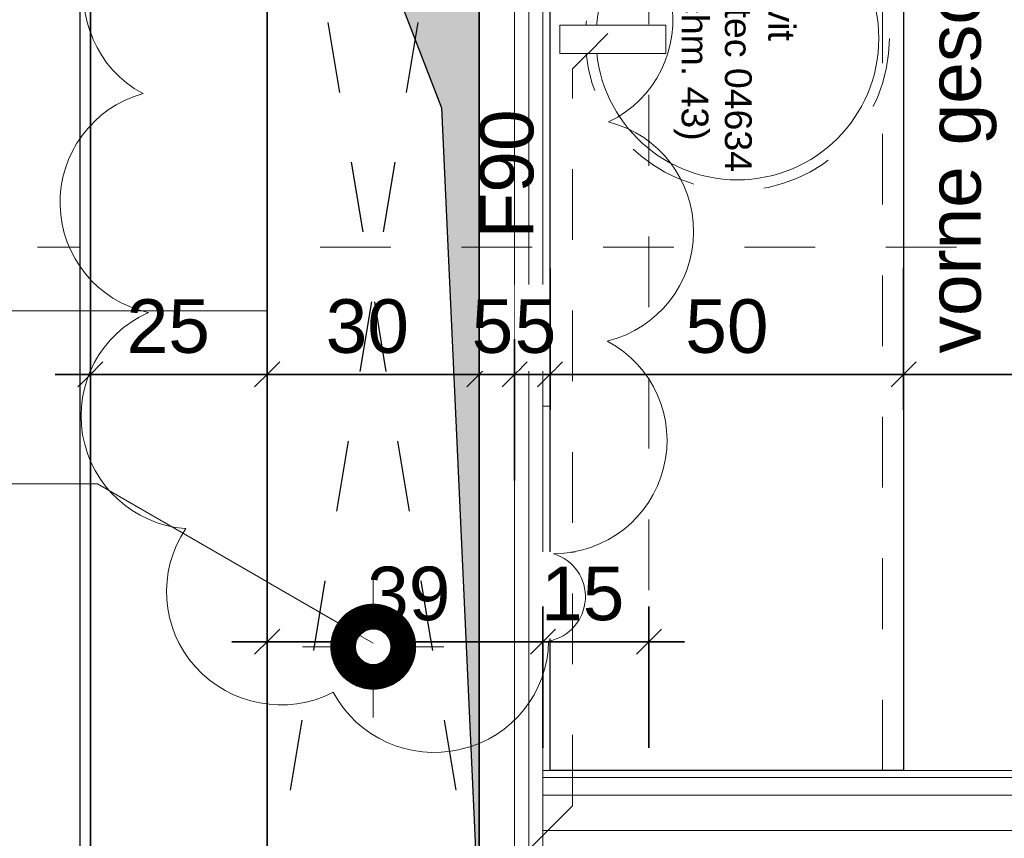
# Model space of a CAD drawing. Header units: metres. Extents: x -13 to 93, y -119 to 25.
# Tile 677 of 705: x 29.75 to 31.14, y -25.29 to -24.13. Entities that reach past the tile are written whole.
import ezdxf

# ---------------------------------------------------------------- set-up
doc = ezdxf.new("R2010")
doc.units = ezdxf.units.M
doc.header["$LTSCALE"] = 0.00508
doc.header["$PDMODE"] = 1
doc.header["$PDSIZE"] = -2
for name, pattern in [('STYLE_05', [0.19684, 0.069505, -0.127335]), ('STYLE_06', [1.0537, 0.590515, -0.19684, 0.069505, -0.19684]), ('STYLE_11', [0.393677, 0.196838, -0.196838])]:
    doc.linetypes.add(name, pattern=pattern)
doc.layers.get('0').update_dxf_attribs({"lineweight": 18})
for name, color, linetype, lineweight in [('3-0-0 DämmgSchraff', 7, 'Continuous', 18), ('3-4-0 Innenwände', 7, 'Continuous', 35), ('3-4-0-2 IW GK', 7, 'Continuous', 35), ('3-4-2-2 NTragIW GK', 7, 'Continuous', 35), ('3-4-4 ITüren', 7, 'Continuous', 25), ('3-4-5 IWBekleidungen', 7, 'Continuous', 25), ('3-5-1-1 DeckenDurchb', 7, 'Continuous', 25), ('3-5-1-1 DeckenDurchb VED', 7, 'STYLE_11', 25), ('3-6-3-2 Dachrinne', 7, 'Continuous', 18), ('4-1-0 AbwasWasserGas', 7, 'Continuous', 18), ('4-1-1 Abwasseranlgn', 7, 'Continuous', 25), ('4-1-2-1 Sanitärobjekte', 7, 'Continuous', 25), ('6-1-0 Ausstattung', 7, 'Continuous', 25), ('Bemaßung', 7, 'Continuous', 18), ('Keine', 7, 'Continuous', 18), ('Plan-Achsen-Fassade', 1, 'STYLE_06', 18), ('Plan-Schacht_Durchb', 7, 'Continuous', 5), ('Plan-Text-Hinweis', 7, 'Continuous', 13), ('Plan-Text-Kerne', 7, 'Continuous', 13)]:
    doc.layers.add(name, color=color, linetype=linetype, lineweight=lineweight)
doc.layers.get('0').freeze()
doc.styles.add('Arial', font='ARIAL.TTF')
doc.dimstyles.new('MTZ_200', dxfattribs={"dimtxt": 0.075762, "dimasz": 0.000706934, "dimexe": 0.001, "dimexo": 0.003, "dimgap": 0.0001, "dimtad": 1, "dimdec": 4, "dimzin": 11, "dimtxsty": 'Arial', "dimblk": 'VW_SLASH', "dimcen": 0, "dimdle": 0.001, "dimazin": 0, "dimtfac": 1, "dimtdec": 4, "dimtix": 1, "dimtmove": 0, "dimatfit": 0, "dimldrblk": 'VW_FILLEDARROW', "dimfxl": 0, "dimfrac": 2, "dimtolj": 1, "dimtzin": 11, "dimarcsym": 0})

# ---------------------------------------------------------------- blocks, each defined once
blk = doc.blocks.new('*U71')
at = {"layer": '4-1-2-1 Sanitärobjekte', "color": 7, "linetype": 'STYLE_05', "lineweight": 18}
blk.add_circle((0, 0), 0.215, dxfattribs=at)
at = {"layer": '4-1-2-1 Sanitärobjekte', "color": 7, "linetype": 'Continuous', "lineweight": 18}
blk.add_circle((0, 0), 0.2, dxfattribs=at)
at = {"color": 7, "linetype": 'Continuous', "lineweight": 18}
blk.add_wipeout([(-0.0187, -0.101), (0.0213, -0.101), (0.0213, -0.251), (-0.0187, -0.251)], dxfattribs=at).dxf.layer = '4-1-2-1 Sanitärobjekte'
at = {"layer": '4-1-2-1 Sanitärobjekte', "color": 7, "linetype": 'Continuous', "lineweight": 18}
blk.add_lwpolyline([(-0.0187, -0.101), (0.0213, -0.101), (0.0213, -0.251), (-0.0187, -0.251)], close=True, dxfattribs=at)
blk = doc.blocks.new('einbauwaschtisch_duravit_architec_04634')
at = {"layer": 'Keine', "color": 7, "insert": (-0.1641, 0.0816), "char_height": 0.037881, "attachment_point": 1, "line_spacing_factor": 0.970546, "style": 'Arial'}
blk.add_mtext('Duravit\\PArchitec 04634\\P(Durchm. 43)', dxfattribs=at)
at = {"layer": '4-1-2-1 Sanitärobjekte', "color": 7}
blk.add_blockref('*U71', (0, 0), dxfattribs=at)
blk = doc.blocks.new('*U205')
at = {"layer": '3-4-4 ITüren', "color": 7, "linetype": 'Continuous', "lineweight": 18}
for points in [[(-2.225, -5.565), (-2.225, -5.685), (-2.275, -5.685), (-2.275, -5.565)], [(-1.49, -5.615), (-1.44, -5.615), (-1.44, -6.4001), (-1.49, -6.4001)]]:
    blk.add_lwpolyline(points, close=True, dxfattribs=at)
at = {"layer": '3-4-4 ITüren', "color": 7, "linetype": 'STYLE_05', "lineweight": 18}
blk.add_arc((-1.44, -5.615), 0.7851, 180, 270, dxfattribs=at)
at = {"color": 7, "linetype": 'Continuous', "lineweight": 18}
blk.add_wipeout([(-1.39, -5.565), (-1.39, -5.685), (-1.44, -5.685), (-1.44, -5.565)], dxfattribs=at).dxf.layer = '3-4-4 ITüren'
at = {"layer": '3-4-4 ITüren', "color": 7, "linetype": 'Continuous', "lineweight": 18}
blk.add_lwpolyline([(-1.39, -5.565), (-1.39, -5.685), (-1.44, -5.685), (-1.44, -5.565)], close=True, dxfattribs=at)
blk = doc.blocks.new('*D210')
at = {"layer": 'Bemaßung', "color": 0, "linetype": 'Continuous', "lineweight": -2}
for p, q in [((-2.91, -7.208), (-2.91, -7.008)), ((-2.76, -7.208), (-2.76, -7.008)), ((-2.91, -7.058), (-2.96, -7.058)), ((-2.76, -7.058), (-2.91, -7.058)), ((-2.71, -7.058), (-2.76, -7.058))]:
    blk.add_line(p, q, dxfattribs=at)
at = {"layer": 'Bemaßung', "color": 0, "linetype": 'Continuous', "lineweight": 20}
for p, q in [((-2.8923, -7.0403), (-2.9277, -7.0756)), ((-2.7777, -7.0756), (-2.7423, -7.0403))]:
    blk.add_line(p, q, dxfattribs=at)
at = {"layer": 'Defpoints', "color": 0, "lineweight": 0}
for p in [(-2.76, -7.058), (-2.76, -7.2052), (-2.91, -7.465)]:
    blk.add_point(p, dxfattribs=at)
at = {"color": 0, "linetype": 'Continuous', "lineweight": -2}
blk.add_wipeout([(-2.9126, -7.0533), (-2.7951, -7.0533), (-2.7951, -6.9313), (-2.9126, -6.9313)], dxfattribs=at).dxf.layer = 'Bemaßung'
at = {"layer": 'Bemaßung', "color": 0, "insert": (-2.9126, -6.9518), "char_height": 0.07576, "attachment_point": 1, "line_spacing_factor": 0.967741, "style": 'Arial'}
blk.add_mtext('15', dxfattribs=at)
blk = doc.blocks.new('VW_FILLEDARROW')
at = {"color": 0, "lineweight": -2}
blk.add_solid([(0, 0), (0, 0), (0, 0)], dxfattribs=at)
blk = doc.blocks.new('VW_SLASH')
at = {"color": 0, "linetype": 'ByBlock', "lineweight": -2}
blk.add_line((0, 0), (-1, 0), dxfattribs=at)
at = {"color": 0, "linetype": 'ByBlock', "lineweight": 20}
blk.add_line((0, 0), (0, 0), dxfattribs=at)
blk = doc.blocks.new('*D211')
at = {"layer": 'Bemaßung', "color": 0, "linetype": 'Continuous', "lineweight": -2}
for p, q in [((-2.9, -6.53), (-2.9, -6.73)), ((-2.95, -6.83), (-2.95, -6.63)), ((-2.9, -6.68), (-2.95, -6.68)), ((-2.9, -6.68), (-2.95, -6.68)), ((-2.95, -6.68), (-2.8918, -6.68)), ((-2.95, -6.68), (-2.9, -6.68))]:
    blk.add_line(p, q, dxfattribs=at)
at = {"layer": 'Bemaßung', "color": 0, "linetype": 'Continuous', "lineweight": 20}
for p, q in [((-2.9323, -6.6623), (-2.9677, -6.6977)), ((-2.9177, -6.6977), (-2.8823, -6.6623))]:
    blk.add_line(p, q, dxfattribs=at)
at = {"layer": 'Defpoints', "color": 0, "lineweight": 0}
for p in [(-2.9, -6.3756), (-2.95, -7.465)]:
    blk.add_point(p, dxfattribs=at)
at = {"color": 0, "linetype": 'Continuous', "lineweight": -2}
blk.add_wipeout([(-2.95, -6.6754), (-2.8914, -6.6754), (-2.8914, -6.5533), (-2.95, -6.5533)], dxfattribs=at).dxf.layer = 'Bemaßung'
at = {"layer": 'Defpoints', "color": 0, "lineweight": 0}
blk.add_point((-2.95, -6.68), dxfattribs=at)
at = {"layer": 'Bemaßung', "color": 0, "insert": (-2.95, -6.5738), "char_height": 0.0758, "attachment_point": 1, "line_spacing_factor": 0.967741, "style": 'Arial'}
blk.add_mtext('5', dxfattribs=at)
blk = doc.blocks.new('*D212')
at = {"layer": 'Bemaßung', "color": 0, "linetype": 'Continuous', "lineweight": -2}
for p, q in [((-3.3, -6.83), (-3.3, -6.63)), ((-3, -6.83), (-3, -6.63)), ((-3.25, -6.68), (-3.3, -6.68)), ((-3.3, -6.68), (-3, -6.68)), ((-3, -6.68), (-3.2172, -6.68)), ((-3, -6.68), (-3.05, -6.68))]:
    blk.add_line(p, q, dxfattribs=at)
at = {"layer": 'Bemaßung', "color": 0, "linetype": 'Continuous', "lineweight": 20}
for p, q in [((-3.2823, -6.6623), (-3.3177, -6.6977)), ((-3.0177, -6.6977), (-2.9823, -6.6623))]:
    blk.add_line(p, q, dxfattribs=at)
at = {"layer": 'Defpoints', "color": 0, "lineweight": 0}
for p in [(-3.3, -6.68), (-3.3, -7.465), (-3, -7.465)]:
    blk.add_point(p, dxfattribs=at)
at = {"color": 0, "linetype": 'Continuous', "lineweight": -2}
blk.add_wipeout([(-3.2172, -6.6754), (-3.0997, -6.6754), (-3.0997, -6.5533), (-3.2172, -6.5533)], dxfattribs=at).dxf.layer = 'Bemaßung'
at = {"layer": 'Bemaßung', "color": 0, "insert": (-3.2172, -6.5738), "char_height": 0.07576, "attachment_point": 1, "line_spacing_factor": 0.967741, "style": 'Arial'}
blk.add_mtext('30', dxfattribs=at)
blk = doc.blocks.new('*D213')
at = {"layer": 'Bemaßung', "color": 0, "linetype": 'Continuous', "lineweight": -2}
for p, q in [((-3, -6.83), (-3, -6.63)), ((-2.95, -6.83), (-2.95, -6.63)), ((-3, -6.68), (-3.1, -6.68)), ((-3, -6.68), (-2.95, -6.68)), ((-2.95, -6.68), (-2.85, -6.68))]:
    blk.add_line(p, q, dxfattribs=at)
at = {"layer": 'Bemaßung', "color": 0, "linetype": 'Continuous', "lineweight": 20}
for p, q in [((-3.0177, -6.6977), (-2.9823, -6.6623)), ((-2.9323, -6.6623), (-2.9677, -6.6977))]:
    blk.add_line(p, q, dxfattribs=at)
at = {"layer": 'Defpoints', "color": 0, "lineweight": 0}
for p in [(-3, -7.465), (-2.95, -7.465)]:
    blk.add_point(p, dxfattribs=at)
at = {"color": 0, "linetype": 'Continuous', "lineweight": -2}
blk.add_wipeout([(-3.0108, -6.6754), (-2.9523, -6.6754), (-2.9523, -6.5533), (-3.0108, -6.5533)], dxfattribs=at).dxf.layer = 'Bemaßung'
at = {"layer": 'Defpoints', "color": 0, "lineweight": 0}
blk.add_point((-2.95, -6.68), dxfattribs=at)
at = {"layer": 'Bemaßung', "color": 0, "insert": (-3.0108, -6.5738), "char_height": 0.0758, "attachment_point": 1, "line_spacing_factor": 0.967741, "style": 'Arial'}
blk.add_mtext('5', dxfattribs=at)
blk = doc.blocks.new('*D214')
at = {"layer": 'Bemaßung', "color": 0, "linetype": 'Continuous', "lineweight": -2}
for p, q in [((-3.3, -7.208), (-3.3, -7.008)), ((-2.91, -7.208), (-2.91, -7.008)), ((-3.3, -7.058), (-3.35, -7.058)), ((-2.91, -7.058), (-3.3, -7.058)), ((-2.86, -7.058), (-2.91, -7.058))]:
    blk.add_line(p, q, dxfattribs=at)
at = {"layer": 'Bemaßung', "color": 0, "linetype": 'Continuous', "lineweight": 20}
for p, q in [((-3.2823, -7.0403), (-3.3177, -7.0756)), ((-2.9277, -7.0756), (-2.8923, -7.0403))]:
    blk.add_line(p, q, dxfattribs=at)
at = {"layer": 'Defpoints', "color": 0, "lineweight": 0}
for p in [(-2.91, -7.058), (-3.3, -7.465), (-2.91, -7.465)]:
    blk.add_point(p, dxfattribs=at)
at = {"color": 0, "linetype": 'Continuous', "lineweight": -2}
blk.add_wipeout([(-3.1586, -7.0533), (-3.0412, -7.0533), (-3.0412, -6.9313), (-3.1586, -6.9313)], dxfattribs=at).dxf.layer = 'Bemaßung'
at = {"layer": 'Bemaßung', "color": 0, "insert": (-3.1586, -6.9518), "char_height": 0.07576, "attachment_point": 1, "line_spacing_factor": 0.967741, "style": 'Arial'}
blk.add_mtext('39', dxfattribs=at)
blk = doc.blocks.new('*D217')
at = {"layer": 'Bemaßung', "color": 0, "linetype": 'Continuous', "lineweight": -2}
for p, q in [((-2.9, -6.53), (-2.9, -6.73)), ((-2.4, -6.53), (-2.4, -6.73)), ((-2.9, -6.68), (-2.95, -6.68)), ((-2.4, -6.68), (-2.9, -6.68)), ((-2.35, -6.68), (-2.4, -6.68))]:
    blk.add_line(p, q, dxfattribs=at)
at = {"layer": 'Bemaßung', "color": 0, "linetype": 'Continuous', "lineweight": 20}
for p, q in [((-2.8823, -6.6623), (-2.9177, -6.6977)), ((-2.4177, -6.6977), (-2.3823, -6.6623))]:
    blk.add_line(p, q, dxfattribs=at)
at = {"layer": 'Defpoints', "color": 0, "lineweight": 0}
for p in [(-2.4, -6.2706), (-2.9, -6.4156), (-2.4, -6.68)]:
    blk.add_point(p, dxfattribs=at)
at = {"color": 0, "linetype": 'Continuous', "lineweight": -2}
blk.add_wipeout([(-2.7087, -6.6754), (-2.5913, -6.6754), (-2.5913, -6.5533), (-2.7087, -6.5533)], dxfattribs=at).dxf.layer = 'Bemaßung'
at = {"layer": 'Bemaßung', "color": 0, "insert": (-2.7087, -6.5738), "char_height": 0.07576, "attachment_point": 1, "line_spacing_factor": 0.967741, "style": 'Arial'}
blk.add_mtext('50', dxfattribs=at)
blk = doc.blocks.new('*D220')
at = {"layer": 'Bemaßung', "color": 0, "linetype": 'Continuous', "lineweight": -2}
for p, q in [((-2.4, -6.53), (-2.4, -6.73)), ((-1.9599, -6.83), (-1.9599, -6.63)), ((-2.35, -6.68), (-2.4, -6.68)), ((-2.4, -6.68), (-1.9599, -6.68)), ((-1.9599, -6.68), (-2.0099, -6.68))]:
    blk.add_line(p, q, dxfattribs=at)
at = {"layer": 'Bemaßung', "color": 0, "linetype": 'Continuous', "lineweight": 20}
for p, q in [((-2.3823, -6.6623), (-2.4177, -6.6977)), ((-1.9776, -6.6977), (-1.9422, -6.6623))]:
    blk.add_line(p, q, dxfattribs=at)
at = {"layer": 'Defpoints', "color": 0, "lineweight": 0}
for p in [(-2.4, -6.63), (-2.4, -6.68), (-1.9599, -6.9458)]:
    blk.add_point(p, dxfattribs=at)
at = {"color": 0, "linetype": 'Continuous', "lineweight": -2}
blk.add_wipeout([(-2.2387, -6.6754), (-2.1212, -6.6754), (-2.1212, -6.5533), (-2.2387, -6.5533)], dxfattribs=at).dxf.layer = 'Bemaßung'
at = {"layer": 'Bemaßung', "color": 0, "insert": (-2.2387, -6.5738), "char_height": 0.07576, "attachment_point": 1, "line_spacing_factor": 0.967741, "style": 'Arial'}
blk.add_mtext('44', dxfattribs=at)
blk = doc.blocks.new('*D222')
at = {"layer": 'Bemaßung', "color": 0, "linetype": 'Continuous', "lineweight": -2}
for p, q in [((-3.55, -6.83), (-3.55, -6.63)), ((-3.3, -6.83), (-3.3, -6.63)), ((-3.55, -6.68), (-3.6, -6.68)), ((-3.3, -6.68), (-3.55, -6.68)), ((-3.25, -6.68), (-3.3, -6.68))]:
    blk.add_line(p, q, dxfattribs=at)
at = {"layer": 'Bemaßung', "color": 0, "linetype": 'Continuous', "lineweight": 20}
for p, q in [((-3.5323, -6.6623), (-3.5677, -6.6977)), ((-3.3177, -6.6977), (-3.2823, -6.6623))]:
    blk.add_line(p, q, dxfattribs=at)
at = {"layer": 'Defpoints', "color": 0, "lineweight": 0}
for p in [(-3.3, -6.68), (-3.55, -7.465), (-3.3, -7.465)]:
    blk.add_point(p, dxfattribs=at)
at = {"color": 0, "linetype": 'Continuous', "lineweight": -2}
blk.add_wipeout([(-3.4987, -6.6754), (-3.3813, -6.6754), (-3.3813, -6.5533), (-3.4987, -6.5533)], dxfattribs=at).dxf.layer = 'Bemaßung'
at = {"layer": 'Bemaßung', "color": 0, "insert": (-3.4987, -6.5738), "char_height": 0.07576, "attachment_point": 1, "line_spacing_factor": 0.967741, "style": 'Arial'}
blk.add_mtext('25', dxfattribs=at)
blk = doc.blocks.new('*U229')
at = {"layer": '4-1-1 Abwasseranlgn', "color": 5, "linetype": 'STYLE_05', "lineweight": 13}
for p, q in [((-2.818, -6.1979), (-2.868, -6.2479)), ((-2.868, -7.2898), (-2.868, -6.2479)), ((-2.868, -7.2898), (-2.9487, -7.3706))]:
    blk.add_line(p, q, dxfattribs=at)
blk = doc.blocks.new('*U232')
at = {"layer": '3-5-1-1 DeckenDurchb', "linetype": 'Continuous', "lineweight": 0}
blk.add_hatch(color=19, dxfattribs=at).paths.add_polyline_path([(-3, -7.465), (-3, -5.665), (-3.3, -5.665), (-3.0536, -6.303)])
at = {"layer": '3-5-1-1 DeckenDurchb'}
for points in [[(-3, -7.465), (-3, -5.665), (-3.3, -5.665), (-3.0536, -6.303)], [(-3.3, -5.665), (-3, -5.665), (-3, -7.465), (-3.3, -7.465)]]:
    blk.add_lwpolyline(points, close=True, dxfattribs=at)
blk = doc.blocks.new('*U249')
at = {"layer": '3-5-1-1 DeckenDurchb VED'}
for p, q in [((-3.3, -7.465), (-3, -5.665)), ((-3, -7.465), (-3.3, -5.665))]:
    blk.add_line(p, q, dxfattribs=at)
blk.add_lwpolyline([(-3.3, -5.665), (-3, -5.665), (-3, -7.465), (-3.3, -7.465)], close=True, dxfattribs=at)
blk = doc.blocks.new('*D255')
at = {"layer": 'Bemaßung', "color": 0, "linetype": 'Continuous', "lineweight": 20}
for p, q in [((-4.2475, -5.6827), (-4.2828, -5.6473)), ((-4.2828, -6.5723), (-4.2475, -6.6077))]:
    blk.add_line(p, q, dxfattribs=at)
at = {"layer": 'Bemaßung', "color": 0, "linetype": 'Continuous', "lineweight": -2}
for p, q in [((-4.1151, -5.665), (-4.3151, -5.665)), ((-4.2651, -5.665), (-4.2651, -5.715)), ((-4.2651, -6.59), (-4.2651, -5.665)), ((-4.2651, -6.54), (-4.2651, -6.59)), ((-4.1151, -6.59), (-4.3151, -6.59))]:
    blk.add_line(p, q, dxfattribs=at)
at = {"layer": 'Defpoints', "color": 0, "lineweight": 0}
for p in [(-3.2351, -5.665), (-4.2651, -6.59), (-2.9463, -6.59)]:
    blk.add_point(p, dxfattribs=at)
at = {"layer": 'Bemaßung', "color": 0, "rotation": 90, "line_spacing_factor": 0.967741, "style": 'Arial'}
for s, insert, char_height, attachment_point in [('5', (-4.408, -6.0311), 0.0631, 2), ('92', (-4.3763, -6.1728), 0.07576, 1)]:
    blk.add_mtext(s, dxfattribs=dict(at, insert=insert, char_height=char_height, attachment_point=attachment_point))
blk = doc.blocks.new('*D257')
at = {"layer": 'Bemaßung', "color": 0, "linetype": 'Continuous', "lineweight": 20}
for p, q in [((-4.2475, -6.6077), (-4.2828, -6.5723)), ((-4.2828, -7.5323), (-4.2475, -7.5677))]:
    blk.add_line(p, q, dxfattribs=at)
at = {"layer": 'Bemaßung', "color": 0, "linetype": 'Continuous', "lineweight": -2}
for p, q in [((-4.1151, -6.59), (-4.3151, -6.59)), ((-4.2651, -6.59), (-4.2651, -6.64)), ((-4.2651, -7.55), (-4.2651, -6.59)), ((-4.2651, -7.5), (-4.2651, -7.55)), ((-4.1151, -7.55), (-4.3151, -7.55))]:
    blk.add_line(p, q, dxfattribs=at)
at = {"layer": 'Defpoints', "color": 0, "lineweight": 0}
for p in [(-2.89, -6.59), (-4.2651, -7.55), (-3.15, -7.55)]:
    blk.add_point(p, dxfattribs=at)
at = {"layer": 'Bemaßung', "color": 0, "insert": (-4.3763, -7.0896), "char_height": 0.07576, "attachment_point": 1, "rotation": 90, "line_spacing_factor": 0.967741, "style": 'Arial'}
blk.add_mtext('96', dxfattribs=at)
blk = doc.blocks.new('*U541')
at = {"layer": '3-5-1-1 DeckenDurchb VED'}
for p, q in [((-3.3, -7.465), (-3, -5.665)), ((-3, -7.465), (-3.3, -5.665))]:
    blk.add_line(p, q, dxfattribs=at)
blk.add_lwpolyline([(-3.3, -5.665), (-3, -5.665), (-3, -7.465), (-3.3, -7.465)], close=True, dxfattribs=at)
blk = doc.blocks.new('kern_DD_e0-e4_labor')
at = {"layer": '3-5-1-1 DeckenDurchb VED', "color": 7}
blk.add_blockref('*U541', (0, 0), dxfattribs=at)
blk = doc.blocks.new('kern_labor_laborfall (2D)')
at = {"layer": '3-4-2-2 NTragIW GK', "color": 7, "linetype": 'Continuous', "lineweight": 18}
for points in [[(-2.93, -7.465), (-2.93, -5.575), (-2.91, -5.575), (-2.91, -7.465)], [(-2.95, -7.465), (-2.95, -5.595), (-2.93, -5.595), (-2.93, -7.465)], [(-2.95, -7.465), (-2.95, -5.665), (-3, -5.665), (-3, -7.465)], [(-0.065, -7.275), (-2.91, -7.275), (-2.91, -7.25), (-0.065, -7.25)], [(-0.015, -7.275), (-2.91, -7.275), (-2.91, -7.325), (-0.015, -7.325)]]:
    blk.add_lwpolyline(points, close=True, dxfattribs=at)
at = {"layer": '3-4-5 IWBekleidungen', "color": 7, "linetype": 'Continuous', "lineweight": 18}
for points in [[(-2.91, -6.725), (-2.91, -5.685), (-2.9, -5.685), (-2.9, -6.725)], [(-1.4, -7.24), (-1.4, -7.25), (-2.91, -7.25), (-2.91, -7.24)]]:
    blk.add_lwpolyline(points, close=True, dxfattribs=at)
at = {"layer": '4-1-2-1 Sanitärobjekte', "color": 7, "rotation": -90}
blk.add_blockref('einbauwaschtisch_duravit_architec_04634', (-2.635, -6.205), dxfattribs=at)
at = {"layer": 'Plan-Text-Kerne', "color": 7, "insert": (-2.36660183, -6.65036875), "char_height": 0.0757622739, "attachment_point": 1, "rotation": 90, "line_spacing_factor": 0.970546, "style": 'Arial'}
blk.add_mtext('vorne geschlossen', dxfattribs=at)
at = {"lineweight": 5}
blk.add_wipeout([(-3.55, -5.575), (-3.3, -5.575), (-3.3, -7.385), (-3.55, -7.385)], dxfattribs=at).dxf.layer = '3-4-0-2 IW GK'
at = {"layer": '3-4-0-2 IW GK'}
for p, q in [((-3.55, -5.575), (-3.55, -7.385)), ((-3.3, -5.575), (-3.3, -7.385))]:
    blk.add_line(p, q, dxfattribs=at)
at = {"layer": '3-5-1-1 DeckenDurchb', "color": 7, "linetype": 'Continuous', "lineweight": 18}
blk.add_lwpolyline([(-3.3, -7.465), (-3.3, -5.665), (-3, -5.665), (-3, -7.465)], close=True, dxfattribs=at)
at = {"layer": '6-1-0 Ausstattung'}
blk.add_lwpolyline([(-2.9, -5.685), (-2.4, -5.685), (-2.4, -7.24), (-2.9, -7.24)], close=True, dxfattribs=at)
at = {"layer": '6-1-0 Ausstattung', "color": 7, "linetype": 'STYLE_05', "lineweight": 18}
for points in [[(-2.9, -5.685), (-2.76, -5.685), (-2.76, -7.24), (-2.9, -7.24)], [(-2.43, -5.685), (-2.4, -5.685), (-2.4, -7.24), (-2.43, -7.24)]]:
    blk.add_lwpolyline(points, close=True, dxfattribs=at)
at = {"layer": '3-4-4 ITüren', "color": 7}
blk.add_blockref('*U205', (0, 0), dxfattribs=at)
at = {"layer": 'Bemaßung', "color": 7, "linetype": 'Continuous', "lineweight": 18}
for base, p1, p2, override, picture, middle in [((-3.3, -6.68), (-3, -7.465), (-3.3, -7.465), {"dimtxt": 0.001515, "dimgap": 0.005, "dimdec": 3, "dimlfac": 50, "dimpost": '<>m', "dimtxsty": 'Arial', "dimtix": 0, "dimtmove": 2}, '*D212', (-3.69972627, -6.675)), ((-2.76, -7.05796806), (-2.91, -7.465), (-2.76, -7.20519238), {"dimtxt": 0.001515, "dimgap": 0.005, "dimdec": 3, "dimlfac": 50, "dimpost": '<>m', "dimtxsty": 'Arial', "dimtmove": 2}, '*D210', (-2.85381751, -7.05296806))]:
    dim = blk.add_linear_dim(base=base, p1=p1, p2=p2, dimstyle='MTZ_200', override=override, dxfattribs=at)
    dim.commit()
    dim.dimension.update_dxf_attribs({"geometry": picture, "text_midpoint": middle, "dimtype": 160})
dim = blk.add_linear_dim(base=(-2.95, -6.68), p1=(-2.9, -6.37563083), p2=(-2.95, -7.465), dimstyle='MTZ_200', override={"dimtxt": 0.001515, "dimgap": 0.005, "dimdec": 3, "dimlfac": 50, "dimpost": '<>m', "dimtxsty": 'Arial', "dimtix": 0, "dimtmove": 2}, dxfattribs=at)
dim.commit()
dim.dimension.update_dxf_attribs({"geometry": '*D211', "text_midpoint": (-2.95, -6.675), "dimtype": 160})
blk.add_wipeout([(-4.14112918, -6.57988408), (-3.63524584, -6.57988408), (-3.63524584, -6.45782297), (-4.14112918, -6.45782297)]).dxf.layer = 'Plan-Schacht_Durchb'
dim = blk.add_linear_dim(base=(-2.95, -6.68), p1=(-3, -7.465), p2=(-2.95, -7.465), dimstyle='MTZ_200', override={"dimtxt": 0.001515, "dimgap": 0.005, "dimdec": 3, "dimlfac": 50, "dimpost": '<>m', "dimtxsty": 'Arial', "dimtmove": 2}, dxfattribs=at)
dim.commit()
dim.dimension.update_dxf_attribs({"geometry": '*D213', "text_midpoint": (-2.98172627, -6.675), "dimtype": 160})
dim = blk.add_linear_dim(base=(-2.4, -6.68), p1=(-2.9, -6.41563083), p2=(-2.4, -6.27063083), dimstyle='MTZ_200', override={"dimtxt": 0.001515, "dimgap": 0.005, "dimdec": 3, "dimlfac": 50, "dimpost": '<>m', "dimtxsty": 'Arial', "dimtmove": 2}, dxfattribs=at)
dim.commit()
dim.dimension.update_dxf_attribs({"geometry": '*D217', "text_midpoint": (-2.65, -6.68)})
dim = blk.add_linear_dim(base=(-2.91, -7.05796806), p1=(-3.3, -7.465), p2=(-2.91, -7.465), dimstyle='MTZ_200', override={"dimtxt": 0.001515, "dimgap": 0.005, "dimdec": 3, "dimlfac": 50, "dimpost": '<>m', "dimtxsty": 'Arial', "dimtmove": 2}, dxfattribs=at)
dim.commit()
dim.dimension.update_dxf_attribs({"geometry": '*D214', "text_midpoint": (-3.09990259, -7.05296806), "dimtype": 160})
at = {"layer": 'Plan-Text-Kerne', "color": 7, "insert": (-2.99924604, -6.48775403), "char_height": 0.075762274, "attachment_point": 1, "rotation": 90, "line_spacing_factor": 0.970546, "style": 'Arial'}
blk.add_mtext('F90', dxfattribs=at)
at = {"layer": 'Bemaßung', "color": 7, "linetype": 'Continuous', "lineweight": 18}
dim = blk.add_linear_dim(base=(-2.4, -6.68), p1=(-1.95989174, -6.94582697), p2=(-2.4, -6.63), dimstyle='MTZ_200', override={"dimtxt": 0.001515, "dimgap": 0.005, "dimdec": 3, "dimlfac": 50, "dimpost": '<>m', "dimtxsty": 'Arial', "dimtmove": 2}, dxfattribs=at)
dim.commit()
dim.dimension.update_dxf_attribs({"geometry": '*D220', "text_midpoint": (-2.62005413, -6.68)})
dim = blk.add_linear_dim(base=(-3.3, -6.68), p1=(-3.55, -7.465), p2=(-3.3, -7.465), dimstyle='MTZ_200', override={"dimtxt": 0.001515, "dimgap": 0.005, "dimdec": 3, "dimlfac": 50, "dimpost": '<>m', "dimtxsty": 'Arial', "dimtmove": 2}, dxfattribs=at)
dim.commit()
dim.dimension.update_dxf_attribs({"geometry": '*D222', "text_midpoint": (-3.44, -6.675), "dimtype": 160})
at = {"layer": 'Plan-Schacht_Durchb'}
blk.add_line((-4.39679904, -6.59), (-3.29993654, -6.59), dxfattribs=at)
at = {"layer": '3-5-1-1 DeckenDurchb', "color": 7}
blk.add_blockref('*U232', (0, 0), dxfattribs=at)
at = {"layer": '3-5-1-1 DeckenDurchb VED', "color": 7}
blk.add_blockref('*U249', (0, 0), dxfattribs=at)
at = {"layer": '4-1-1 Abwasseranlgn', "color": 7}
blk.add_blockref('*U229', (0, 0), dxfattribs=at)
at = {"layer": 'Bemaßung', "color": 7, "linetype": 'Continuous', "lineweight": 18}
for base, p1, p2, picture, middle in [((-4.2651464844, -6.59), (-3.2351464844, -5.665), (-2.9463228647, -6.59), '*D255', (-4.2751464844, -7.0901892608)), ((-4.2651464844, -7.55), (-2.89, -6.59), (-3.15, -7.55), '*D257', (-4.2751464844, -8.0691153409))]:
    dim = blk.add_linear_dim(base=base, p1=p1, p2=p2, angle=90, dimstyle='MTZ_200', override={"dimtxt": 0.001515, "dimgap": 0.01, "dimdec": 8, "dimlfac": 50, "dimpost": '<>m', "dimtxsty": 'Arial', "dimtmove": 2}, dxfattribs=at)
    dim.commit()
    dim.dimension.update_dxf_attribs({"geometry": picture, "text_midpoint": middle, "dimtype": 160})

msp = doc.modelspace()

# ---------------------------------------------------------------- linework, layer by layer
at = {"layer": 'Plan-Achsen-Fassade', "color": 9}
msp.add_line((27.575, -24.45), (41.525, -24.45), dxfattribs=at)

# ---------------------------------------------------------------- next in the draw order: wipeouts: each hides what was drawn before it
at = {"color": 7, "linetype": 'Continuous', "lineweight": 25}
msp.add_wipeout([(29.835, -25.335), (29.85, -25.335), (29.85, -23.525), (29.835, -23.525)], dxfattribs=at).dxf.layer = '3-4-5 IWBekleidungen'

# ---------------------------------------------------------------- next in the draw order: linework, layer by layer
at = {"layer": '3-4-5 IWBekleidungen', "color": 7, "linetype": 'Continuous', "lineweight": 25}
msp.add_lwpolyline([(29.835, -25.335), (29.85, -25.335), (29.85, -23.525), (29.835, -23.525)], close=True, dxfattribs=at)

# ---------------------------------------------------------------- next in the draw order: block references
at = {"layer": '3-4-0 Innenwände', "color": 7}
msp.add_blockref('kern_labor_laborfall (2D)', (33.4, -17.95), dxfattribs=at)

# ---------------------------------------------------------------- next in the draw order: block references
msp.add_blockref('kern_DD_e0-e4_labor', (33.4, -17.95), dxfattribs=at)

# ---------------------------------------------------------------- next in the draw order: block references
msp.add_blockref('kern_labor_laborfall (2D)', (33.4, -17.95), dxfattribs=at)

# ---------------------------------------------------------------- next in the draw order: linework, layer by layer
at = {"layer": 'Plan-Text-Hinweis', "color": 7, "linetype": 'Continuous'}
msp.add_line((29.86, -24.7848334), (29.23414531, -24.7848334), dxfattribs=at)
at = {"layer": 'Plan-Text-Hinweis', "color": 3, "lineweight": 13, "flags": 128}
msp.add_lwpolyline([(30.5051073, -24.88348864), (30.50643545, -24.88347704, 0.3412821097), (30.66067984, -24.76215091, 0.3440647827), (30.58164024, -24.58335672), (30.58075038, -24.58288002), (30.5820389, -24.58256004, 0.3427211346), (30.70312421, -24.42879016, 0.3427996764), (30.58409737, -24.27344836), (30.58282185, -24.27311382), (30.58379963, -24.27264287, 0.3438609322), (30.67051242, -24.09742585, 0.3415415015)], format="xyb", dxfattribs=at)

# ---------------------------------------------------------------- next in the draw order: wipeouts: each hides what was drawn before it
msp.add_wipeout([(30.29444444, -24.97469254), (30.30145405, -24.98413772), (30.30648631, -24.99476891), (30.30934783, -25.00617758), (30.30992865, -25.01792529), (30.30820644, -25.02956058), (30.30424739, -25.04063632), (30.29820364, -25.05072686), (30.29030746, -25.05944444), (30.28086228, -25.06645405), (30.27023109, -25.07148631), (30.25882242, -25.07434783), (30.24707471, -25.07492865), (30.23543942, -25.07320644), (30.22436368, -25.06924739), (30.21427314, -25.06320364), (30.20555556, -25.05530746), (30.19854595, -25.04586228), (30.19351369, -25.03523109), (30.19065217, -25.02382242), (30.19007135, -25.01207471), (30.19179356, -25.00043942), (30.19575261, -24.98936368), (30.20179636, -24.97927314), (30.20969254, -24.97055556), (30.21913772, -24.96354595), (30.22976891, -24.95851369), (30.24117758, -24.95565217), (30.25292529, -24.95507135), (30.26456058, -24.95679356), (30.27563632, -24.96075261), (30.28572686, -24.96679636)]).dxf.layer = '3-0-0 DämmgSchraff'

# ---------------------------------------------------------------- next in the draw order: hatches: boundary and pattern name
at = {"layer": '3-0-0 DämmgSchraff', "linetype": 'Continuous', "lineweight": 5}
h = msp.add_hatch(dxfattribs=at)
h.set_pattern_fill('D_MMUNG_1_50', style=0, pattern_type=2)
h.set_pattern_definition([(45, (0, 0), (0.0003175, -0.0003175), [])])
edge = h.paths.add_edge_path()
edge.add_arc((30.25, -25.015), 0.06, 0, 360, ccw=False)
at = {"layer": '3-0-0 DämmgSchraff', "linetype": 'Continuous', "lineweight": 13}
h = msp.add_hatch(dxfattribs=at)
h.set_pattern_fill('D_MMUNG_1_50-1', style=0, pattern_type=2)
h.set_pattern_definition([(-45, (0, 0), (0.0003175, 0.0003175), [])])
edge = h.paths.add_edge_path()
edge.add_arc((30.25, -25.015), 0.06, 0, 360, ccw=False)

# ---------------------------------------------------------------- next in the draw order: linework, layer by layer
at = {"layer": '3-0-0 DämmgSchraff'}
msp.add_circle((30.25, -25.015), 0.06, dxfattribs=at)
at = {"layer": '3-6-3-2 Dachrinne', "color": 7, "linetype": 'Continuous'}
for p, q in [((30.25, -25.115), (30.25, -24.915)), ((30.15, -25.015), (30.35, -25.015))]:
    msp.add_line(p, q, dxfattribs=at)
at = {"layer": 'Plan-Text-Hinweis', "color": 3, "lineweight": 13, "flags": 128}
msp.add_lwpolyline([(29.84559484, -24.05334103, 0.3440909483), (29.92359545, -24.23258983), (29.92447312, -24.23306652), (29.92321738, -24.2334204, 0.3429078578), (29.8070831, -24.39090145, 0.3426112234), (29.93099407, -24.5424439), (29.93229887, -24.54274284), (29.93126092, -24.54320329, 0.3437033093), (29.83904662, -24.71560825, 0.3417331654), (29.98365935, -24.84798671), (29.98501575, -24.84809911, 0.3450383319), (29.99847565, -25.04341669), (29.99860092, -25.04355574, 0.3391481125), (30.19296467, -25.07963676), (30.19340234, -25.07941421, 0.3399718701), (30.37305381, -25.16015674), (30.37534687, -25.15961248, 0.3426585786), (30.49804803, -25.0071063), (30.49857871, -25.00700197, 0.3424214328), (30.54999978, -24.94800073, 0.343090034), (30.50559388, -24.88364226), (30.5051073, -24.88348864)], format="xyb", dxfattribs=at)

# ---------------------------------------------------------------- next in the draw order: wipeouts: each hides what was drawn before it
at = {"linetype": 'Continuous'}
msp.add_wipeout([(30.26851852, -24.99820522), (30.27143919, -25.00214072), (30.27353596, -25.00657038), (30.27472826, -25.01132399), (30.27497027, -25.01621887), (30.27425268, -25.02106691), (30.27260308, -25.0256818), (30.27008485, -25.02988619), (30.26679478, -25.03351852), (30.26285928, -25.03643919), (30.25842962, -25.03853596), (30.25367601, -25.03972826), (30.24878113, -25.03997027), (30.24393309, -25.03925268), (30.2393182, -25.03760308), (30.23511381, -25.03508485), (30.23148148, -25.03179478), (30.22856081, -25.02785928), (30.22646404, -25.02342962), (30.22527174, -25.01867601), (30.22502973, -25.01378113), (30.22574732, -25.00893309), (30.22739692, -25.0043182), (30.22991515, -25.00011381), (30.23320522, -24.99648148), (30.23714072, -24.99356081), (30.24157038, -24.99146404), (30.24632399, -24.99027174), (30.25121887, -24.99002973), (30.25606691, -24.99074732), (30.2606818, -24.99239692), (30.26488619, -24.99491515)], dxfattribs=at).dxf.layer = '4-1-0 AbwasWasserGas'

# ---------------------------------------------------------------- next in the draw order: linework, layer by layer
at = {"layer": '4-1-0 AbwasWasserGas', "linetype": 'Continuous'}
msp.add_circle((30.25, -25.015), 0.025, dxfattribs=at)
at = {"layer": 'Plan-Text-Hinweis', "color": 7, "linetype": 'Continuous'}
msp.add_line((30.25, -25.01), (29.86, -24.7848334), dxfattribs=at)

doc.saveas('drawing.dxf')
